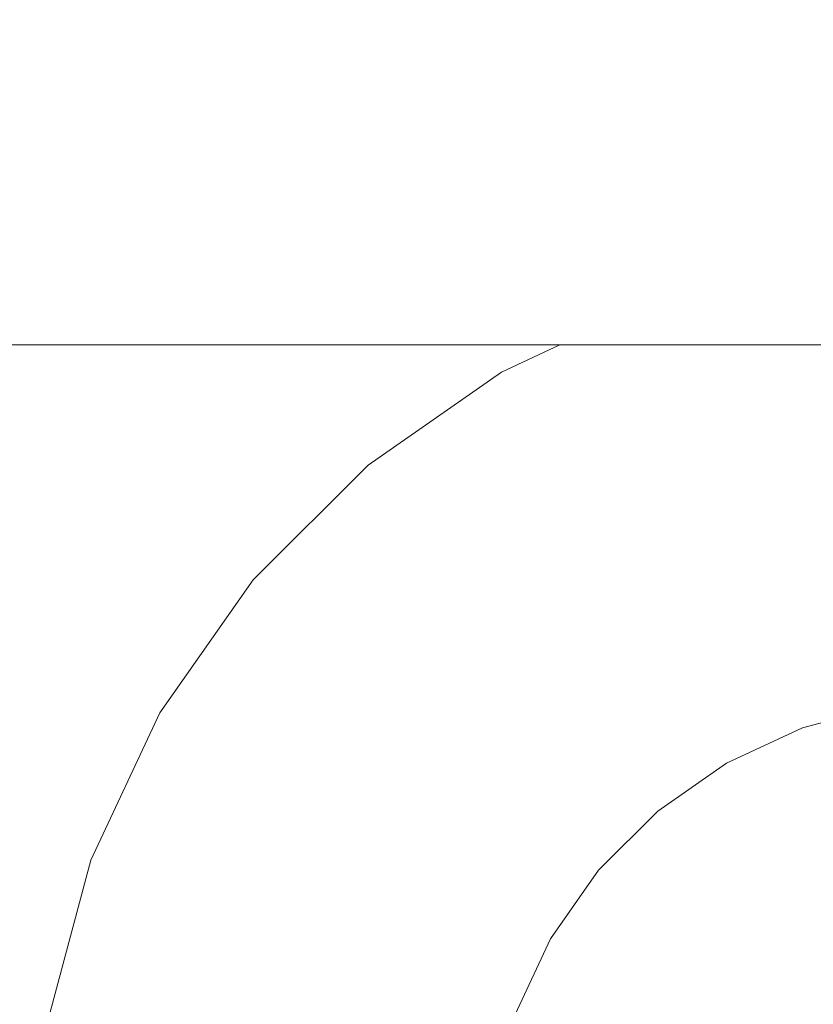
# Model space of a CAD drawing. Header units: millimetres. Extents: x -30280 to 309309, y -17460 to 4378.
# Tile 913 of 1056: x 252528 to 252556, y -13031 to -12996. Entities that reach past the tile are written whole.
import ezdxf

# ---------------------------------------------------------------- set-up
doc = ezdxf.new("R2010")
doc.units = ezdxf.units.MM
doc.header["$MEASUREMENT"] = 0
doc.linetypes.add('Wipeout_Contour', pattern=[1000, 0, -1000])
for name, color, linetype in [('Nuevo_08_E_Envans secs', 7, 'Continuous'), ('Nuevo_09_EI_Mobiliari general', 7, 'Continuous'), ('Nuevo_Ventanas Archicad', 7, 'Continuous')]:
    doc.layers.add(name, color=color, linetype=linetype)
doc.layers.add('Nuevo_09_EI_Mobiliari general_Pluma_Nº__1', color=7, linetype='Continuous', lineweight=5)

# ---------------------------------------------------------------- blocks, each defined once
blk = doc.blocks.new('Elem Sección_541_6', base_point=(235890.588, -13459.976))
at = {"color": 254, "linetype": 'Wipeout_Contour', "lineweight": 0, "ltscale": 1517989.291840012}
blk.add_wipeout([(248979.884, -11359.976), (254508.641, -11359.976), (254508.641, -13457.976), (254654.197, -13457.976), (254654.197, -11012.976), (248979.884, -11012.976)], dxfattribs=at).dxf.layer = 'Nuevo_08_E_Envans secs'
blk = doc.blocks.new('Elem Sección_543_6', base_point=(235890.588, -13459.976))
at = {"color": 254, "linetype": 'Wipeout_Contour', "lineweight": 0, "ltscale": 31165908.05935061}
blk.add_wipeout([(253368.641, -11399.976), (248979.884, -11399.976), (248979.884, -13305.666), (249022.416, -13068.118), (249023.053, -13065.78), (249026.984, -13043.488), (249005.387, -13043.488), (249005.387, -12987.919), (249005.459, -12987.919), (249019.024, -12561.809), (249441.751, -12561.809), (249455.316, -12987.919), (249455.387, -12987.919), (249455.387, -13043.488), (249433.791, -13043.488), (249437.722, -13065.78), (249438.358, -13068.118), (249480.387, -13302.855), (249522.416, -13068.119), (249523.053, -13065.78), (249526.984, -13043.488), (249505.387, -13043.488), (249505.387, -12987.919), (249505.459, -12987.919), (249519.024, -12561.809), (249941.751, -12561.809), (249955.316, -12987.919), (249955.387, -12987.919), (249955.387, -13043.488), (249933.791, -13043.488), (249937.722, -13065.78), (249938.358, -13068.119), (249980.387, -13302.855), (250022.416, -13068.119), (250023.053, -13065.78), (250026.984, -13043.488), (250005.387, -13043.488), (250005.387, -12987.919), (250005.459, -12987.919), (250019.024, -12561.81), (250441.751, -12561.81), (250455.316, -12987.919), (250455.387, -12987.919), (250455.387, -13043.488), (250433.791, -13043.488), (250437.722, -13065.78), (250438.358, -13068.119), (250480.387, -13302.855), (250522.416, -13068.119), (250523.053, -13065.78), (250526.984, -13043.488), (250505.387, -13043.488), (250505.387, -12987.919), (250505.459, -12987.919), (250519.024, -12561.81), (250941.751, -12561.81), (250955.316, -12987.919), (250955.387, -12987.919), (250955.387, -13043.488), (250933.791, -13043.488), (250937.722, -13065.78), (250938.358, -13068.119), (250980.387, -13302.855), (251022.416, -13068.119), (251023.053, -13065.78), (251026.984, -13043.488), (251005.387, -13043.488), (251005.387, -12987.919), (251005.459, -12987.919), (251019.024, -12561.81), (251441.751, -12561.81), (251455.316, -12987.919), (251455.387, -12987.919), (251455.387, -13043.488), (251433.791, -13043.488), (251437.722, -13065.78), (251438.358, -13068.119), (251480.387, -13302.855), (251522.416, -13068.119), (251523.053, -13065.78), (251526.984, -13043.488), (251505.387, -13043.488), (251505.387, -12987.919), (251505.459, -12987.919), (251519.024, -12561.81), (251941.751, -12561.81), (251955.316, -12987.919), (251955.387, -12987.919), (251955.387, -13043.488), (251933.791, -13043.488), (251937.722, -13065.78), (251938.358, -13068.119), (251980.387, -13302.855), (252022.416, -13068.119), (252023.053, -13065.78), (252026.984, -13043.488), (252005.387, -13043.488), (252005.387, -12987.919), (252005.459, -12987.919), (252019.024, -12561.81), (252441.751, -12561.81), (252455.316, -12987.919), (252455.387, -12987.919), (252455.387, -13043.488), (252433.791, -13043.488), (252437.722, -13065.78), (252438.358, -13068.119), (252480.387, -13302.855), (252522.416, -13068.119), (252523.053, -13065.78), (252526.984, -13043.488), (252505.387, -13043.488), (252505.387, -12987.919), (252505.459, -12987.919), (252519.024, -12561.81), (252941.751, -12561.81), (252955.316, -12987.919), (252955.387, -12987.919), (252955.387, -13043.488), (252933.791, -13043.488), (252937.722, -13065.78), (252938.358, -13068.119), (252999.567, -13409.976), (253368.641, -13409.976)], dxfattribs=at).dxf.layer = 'Nuevo_Ventanas Archicad'
blk = doc.blocks.new('Elem Sección_553_6', base_point=(235890.588, -13459.976))
at = {"color": 254, "linetype": 'Wipeout_Contour', "lineweight": 0, "ltscale": 2528653.764810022}
blk.add_wipeout([(252505.387, -13043.221), (252527.031, -13043.221), (252529.096, -13031.509), (252530.589, -13025.942), (252533.027, -13020.719), (252536.337, -13016.001), (252540.418, -13011.93), (252545.145, -13008.632), (252547.209, -13007.674), (252505.387, -13007.674)], dxfattribs=at).dxf.layer = 'Nuevo_09_EI_Mobiliari general'
at = {"color": 254, "linetype": 'Wipeout_Contour', "lineweight": 0, "ltscale": 1012258.452813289}
blk.add_wipeout([(252505.387, -13007.674), (252955.387, -13007.674), (252955.387, -12996.139), (252505.387, -12996.139)], dxfattribs=at).dxf.layer = 'Nuevo_09_EI_Mobiliari general'
at = {"color": 254, "linetype": 'Wipeout_Contour', "lineweight": 0, "ltscale": 9616510.659795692}
blk.add_wipeout([(252543.278, -13043.221), (252543.407, -13043.221), (252543.735, -13043.071), (252549.285, -13041.62), (252554.944, -13041.147), (252554.944, -13041.12), (252730.387, -13041.603), (252905.831, -13041.12), (252905.831, -13041.147), (252911.49, -13041.62), (252917.04, -13043.071), (252917.368, -13043.221), (252917.497, -13043.221), (252915.922, -13034.287), (252915.153, -13031.419), (252913.897, -13028.729), (252912.191, -13026.298), (252910.089, -13024.201), (252907.654, -13022.502), (252904.961, -13021.252), (252902.091, -13020.49), (252899.133, -13020.239), (252899.133, -13020.217), (252743.579, -13020.652), (252743.579, -13020.725), (252730.387, -13020.689), (252717.196, -13020.725), (252717.196, -13020.652), (252561.642, -13020.217), (252561.642, -13020.239), (252558.684, -13020.49), (252555.814, -13021.252), (252553.12, -13022.502), (252550.685, -13024.201), (252548.583, -13026.298), (252546.878, -13028.729), (252545.622, -13031.419), (252544.853, -13034.287)], dxfattribs=at).dxf.layer = 'Nuevo_09_EI_Mobiliari general'
at = {"color": 254, "linetype": 'Wipeout_Contour', "lineweight": 0, "ltscale": 1011463.086853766}
blk.add_wipeout([(252529.096, -13031.509), (252529.216, -13031.53), (252530.703, -13025.983), (252530.589, -13025.942)], dxfattribs=at).dxf.layer = 'Nuevo_09_EI_Mobiliari general'
at = {"color": 254, "linetype": 'Wipeout_Contour', "lineweight": 0, "ltscale": 1011469.814956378}
blk.add_wipeout([(252530.589, -13025.942), (252530.703, -13025.983), (252533.133, -13020.78), (252533.027, -13020.719)], dxfattribs=at).dxf.layer = 'Nuevo_09_EI_Mobiliari general'
at = {"color": 254, "linetype": 'Wipeout_Contour', "lineweight": 0, "ltscale": 1011480.253960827}
blk.add_wipeout([(252533.027, -13020.719), (252533.133, -13020.78), (252536.43, -13016.079), (252536.337, -13016.001)], dxfattribs=at).dxf.layer = 'Nuevo_09_EI_Mobiliari general'
at = {"color": 254, "linetype": 'Wipeout_Contour', "lineweight": 0, "ltscale": 1011464.021741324}
blk.add_wipeout([(252530.703, -13025.983), (252529.216, -13031.53), (252529.571, -13031.593), (252531.042, -13026.107)], dxfattribs=at).dxf.layer = 'Nuevo_09_EI_Mobiliari general'
at = {"color": 254, "linetype": 'Wipeout_Contour', "lineweight": 0, "ltscale": 1011494.085269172}
blk.add_wipeout([(252536.337, -13016.001), (252536.43, -13016.079), (252540.496, -13012.023), (252540.418, -13011.93)], dxfattribs=at).dxf.layer = 'Nuevo_09_EI_Mobiliari general'
at = {"color": 254, "linetype": 'Wipeout_Contour', "lineweight": 0, "ltscale": 1011470.69988062}
blk.add_wipeout([(252533.133, -13020.78), (252530.703, -13025.983), (252531.042, -13026.107), (252533.445, -13020.961)], dxfattribs=at).dxf.layer = 'Nuevo_09_EI_Mobiliari general'
at = {"color": 254, "linetype": 'Wipeout_Contour', "lineweight": 0, "ltscale": 1011510.886805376}
blk.add_wipeout([(252540.418, -13011.93), (252540.496, -13012.023), (252545.205, -13008.737), (252545.145, -13008.632)], dxfattribs=at).dxf.layer = 'Nuevo_09_EI_Mobiliari general'
at = {"color": 254, "linetype": 'Wipeout_Contour', "lineweight": 0, "ltscale": 1011481.06206896}
blk.add_wipeout([(252536.43, -13016.079), (252533.133, -13020.78), (252533.445, -13020.961), (252536.707, -13016.311)], dxfattribs=at).dxf.layer = 'Nuevo_09_EI_Mobiliari general'
at = {"color": 254, "linetype": 'Wipeout_Contour', "lineweight": 0, "ltscale": 1011465.869369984}
blk.add_wipeout([(252531.042, -13026.107), (252529.571, -13031.593), (252530.152, -13031.695), (252531.596, -13026.309)], dxfattribs=at).dxf.layer = 'Nuevo_09_EI_Mobiliari general'
at = {"color": 254, "linetype": 'Wipeout_Contour', "lineweight": 0, "ltscale": 1011524.31245491}
blk.add_wipeout([(252545.145, -13008.632), (252545.205, -13008.737), (252547.497, -13007.674), (252547.209, -13007.674)], dxfattribs=at).dxf.layer = 'Nuevo_09_EI_Mobiliari general'
at = {"color": 254, "linetype": 'Wipeout_Contour', "lineweight": 0, "ltscale": 1011494.791840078}
blk.add_wipeout([(252540.496, -13012.023), (252536.43, -13016.079), (252536.707, -13016.311), (252540.728, -13012.3)], dxfattribs=at).dxf.layer = 'Nuevo_09_EI_Mobiliari general'
at = {"color": 254, "linetype": 'Wipeout_Contour', "lineweight": 0, "ltscale": 1011472.44944172}
blk.add_wipeout([(252533.445, -13020.961), (252531.042, -13026.107), (252531.596, -13026.309), (252533.955, -13021.256)], dxfattribs=at).dxf.layer = 'Nuevo_09_EI_Mobiliari general'
at = {"color": 254, "linetype": 'Wipeout_Contour', "lineweight": 0, "ltscale": 1011511.470143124}
blk.add_wipeout([(252545.205, -13008.737), (252540.496, -13012.023), (252540.728, -13012.3), (252545.385, -13009.05)], dxfattribs=at).dxf.layer = 'Nuevo_09_EI_Mobiliari general'
at = {"color": 254, "linetype": 'Wipeout_Contour', "lineweight": 0, "ltscale": 1011482.6604542}
blk.add_wipeout([(252536.707, -13016.311), (252533.445, -13020.961), (252533.955, -13021.256), (252537.158, -13016.691)], dxfattribs=at).dxf.layer = 'Nuevo_09_EI_Mobiliari general'
at = {"color": 254, "linetype": 'Wipeout_Contour', "lineweight": 0, "ltscale": 1011468.573108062}
blk.add_wipeout([(252531.596, -13026.309), (252530.152, -13031.695), (252530.939, -13031.834), (252532.347, -13026.582)], dxfattribs=at).dxf.layer = 'Nuevo_09_EI_Mobiliari general'
at = {"layer": 'Nuevo_09_EI_Mobiliari general_Pluma_Nº__1', "color": 7, "linetype": 'Continuous', "lineweight": 5}
blk.add_line((252529.096, -13031.509), (252530.589, -13025.942), dxfattribs=at)
at = {"color": 254, "linetype": 'Wipeout_Contour', "lineweight": 0, "ltscale": 1011525.825644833}
blk.add_wipeout([(252547.497, -13007.674), (252545.205, -13008.737), (252545.385, -13009.05), (252548.351, -13007.674)], dxfattribs=at).dxf.layer = 'Nuevo_09_EI_Mobiliari general'
at = {"color": 254, "linetype": 'Wipeout_Contour', "lineweight": 0, "ltscale": 1011496.190294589}
blk.add_wipeout([(252540.728, -13012.3), (252536.707, -13016.311), (252537.158, -13016.691), (252541.106, -13012.752)], dxfattribs=at).dxf.layer = 'Nuevo_09_EI_Mobiliari general'
at = {"color": 254, "linetype": 'Wipeout_Contour', "lineweight": 0, "ltscale": 1011475.010163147}
blk.add_wipeout([(252533.955, -13021.256), (252531.596, -13026.309), (252532.347, -13026.582), (252534.648, -13021.656)], dxfattribs=at).dxf.layer = 'Nuevo_09_EI_Mobiliari general'
at = {"color": 254, "linetype": 'Wipeout_Contour', "lineweight": 0, "ltscale": 1011512.6259096}
blk.add_wipeout([(252545.385, -13009.05), (252540.728, -13012.3), (252541.106, -13012.752), (252545.679, -13009.561)], dxfattribs=at).dxf.layer = 'Nuevo_09_EI_Mobiliari general'
at = {"color": 254, "linetype": 'Wipeout_Contour', "lineweight": 0, "ltscale": 1011485.000314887}
blk.add_wipeout([(252537.158, -13016.691), (252533.955, -13021.256), (252534.648, -13021.656), (252537.77, -13017.205)], dxfattribs=at).dxf.layer = 'Nuevo_09_EI_Mobiliari general'
at = {"color": 254, "linetype": 'Wipeout_Contour', "lineweight": 0, "ltscale": 1011472.050475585}
blk.add_wipeout([(252530.939, -13031.834), (252531.91, -13032.005), (252533.274, -13026.92), (252532.347, -13026.582)], dxfattribs=at).dxf.layer = 'Nuevo_09_EI_Mobiliari general'
at = {"color": 254, "linetype": 'Wipeout_Contour', "lineweight": 0, "ltscale": 1011528.623136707}
blk.add_wipeout([(252548.351, -13007.674), (252545.385, -13009.05), (252545.679, -13009.561), (252549.746, -13007.674)], dxfattribs=at).dxf.layer = 'Nuevo_09_EI_Mobiliari general'
at = {"color": 254, "linetype": 'Wipeout_Contour', "lineweight": 0, "ltscale": 1011498.237950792}
blk.add_wipeout([(252541.106, -13012.752), (252537.158, -13016.691), (252537.77, -13017.205), (252541.619, -13013.366)], dxfattribs=at).dxf.layer = 'Nuevo_09_EI_Mobiliari general'
at = {"color": 254, "linetype": 'Wipeout_Contour', "lineweight": 0, "ltscale": 1011478.303989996}
blk.add_wipeout([(252532.347, -13026.582), (252533.274, -13026.92), (252535.501, -13022.15), (252534.648, -13021.656)], dxfattribs=at).dxf.layer = 'Nuevo_09_EI_Mobiliari general'
at = {"layer": 'Nuevo_09_EI_Mobiliari general_Pluma_Nº__1', "color": 7, "linetype": 'Continuous', "lineweight": 5}
blk.add_line((252530.589, -13025.942), (252533.027, -13020.719), dxfattribs=at)
at = {"color": 254, "linetype": 'Wipeout_Contour', "lineweight": 0, "ltscale": 1011514.318825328}
blk.add_wipeout([(252545.679, -13009.561), (252541.106, -13012.752), (252541.619, -13013.366), (252546.078, -13010.254)], dxfattribs=at).dxf.layer = 'Nuevo_09_EI_Mobiliari general'
at = {"color": 254, "linetype": 'Wipeout_Contour', "lineweight": 0, "ltscale": 1011488.010357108}
blk.add_wipeout([(252534.648, -13021.656), (252535.501, -13022.15), (252538.525, -13017.84), (252537.77, -13017.205)], dxfattribs=at).dxf.layer = 'Nuevo_09_EI_Mobiliari general'
at = {"color": 254, "linetype": 'Wipeout_Contour', "lineweight": 0, "ltscale": 1011476.195588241}
blk.add_wipeout([(252533.274, -13026.92), (252531.91, -13032.005), (252533.035, -13032.203), (252534.347, -13027.311)], dxfattribs=at).dxf.layer = 'Nuevo_09_EI_Mobiliari general'
at = {"color": 254, "linetype": 'Wipeout_Contour', "lineweight": 0, "ltscale": 1264417.120098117}
blk.add_wipeout([(252549.746, -13007.674), (252545.679, -13009.561), (252546.078, -13010.254), (252551.009, -13007.966), (252550.904, -13007.674)], dxfattribs=at).dxf.layer = 'Nuevo_09_EI_Mobiliari general'
at = {"color": 254, "linetype": 'Wipeout_Contour', "lineweight": 0, "ltscale": 1011500.872425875}
blk.add_wipeout([(252537.77, -13017.205), (252538.525, -13017.84), (252542.252, -13014.122), (252541.619, -13013.366)], dxfattribs=at).dxf.layer = 'Nuevo_09_EI_Mobiliari general'
at = {"color": 254, "linetype": 'Wipeout_Contour', "lineweight": 0, "ltscale": 1011482.230647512}
blk.add_wipeout([(252535.501, -13022.15), (252533.274, -13026.92), (252534.347, -13027.311), (252536.49, -13022.722)], dxfattribs=at).dxf.layer = 'Nuevo_09_EI_Mobiliari general'
at = {"color": 254, "linetype": 'Wipeout_Contour', "lineweight": 0, "ltscale": 758658.700144}
blk.add_wipeout([(252550.904, -13007.674), (252551.009, -13007.966), (252552.11, -13007.674)], dxfattribs=at).dxf.layer = 'Nuevo_09_EI_Mobiliari general'
at = {"color": 254, "linetype": 'Wipeout_Contour', "lineweight": 0, "ltscale": 1011516.497309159}
blk.add_wipeout([(252541.619, -13013.366), (252542.252, -13014.122), (252546.569, -13011.109), (252546.078, -13010.254)], dxfattribs=at).dxf.layer = 'Nuevo_09_EI_Mobiliari general'
at = {"color": 254, "linetype": 'Wipeout_Contour', "lineweight": 0, "ltscale": 1011491.598959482}
blk.add_wipeout([(252538.525, -13017.84), (252535.501, -13022.15), (252536.49, -13022.722), (252539.399, -13018.575)], dxfattribs=at).dxf.layer = 'Nuevo_09_EI_Mobiliari general'
at = {"color": 254, "linetype": 'Wipeout_Contour', "lineweight": 0, "ltscale": 1011480.88233995}
blk.add_wipeout([(252534.347, -13027.311), (252533.035, -13032.203), (252534.28, -13032.423), (252535.534, -13027.744)], dxfattribs=at).dxf.layer = 'Nuevo_09_EI_Mobiliari general'
at = {"color": 254, "linetype": 'Wipeout_Contour', "lineweight": 0, "ltscale": 1011534.40801162}
blk.add_wipeout([(252546.078, -13010.254), (252546.569, -13011.109), (252551.345, -13008.893), (252551.009, -13007.966)], dxfattribs=at).dxf.layer = 'Nuevo_09_EI_Mobiliari general'
at = {"color": 254, "linetype": 'Wipeout_Contour', "lineweight": 0, "ltscale": 1011504.013534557}
blk.add_wipeout([(252542.252, -13014.122), (252538.525, -13017.84), (252539.399, -13018.575), (252542.985, -13014.998)], dxfattribs=at).dxf.layer = 'Nuevo_09_EI_Mobiliari general'
at = {"color": 254, "linetype": 'Wipeout_Contour', "lineweight": 0, "ltscale": 1011486.670677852}
blk.add_wipeout([(252536.49, -13022.722), (252534.347, -13027.311), (252535.534, -13027.744), (252537.584, -13023.354)], dxfattribs=at).dxf.layer = 'Nuevo_09_EI_Mobiliari general'
at = {"layer": 'Nuevo_09_EI_Mobiliari general_Pluma_Nº__1', "color": 7, "linetype": 'Continuous', "lineweight": 5}
blk.add_line((252545.145, -13008.632), (252547.209, -13007.674), dxfattribs=at)
at = {"color": 254, "linetype": 'Wipeout_Contour', "lineweight": 0, "ltscale": 1011550.175787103}
blk.add_wipeout([(252551.009, -13007.966), (252551.345, -13008.893), (252555.937, -13007.674), (252552.11, -13007.674)], dxfattribs=at).dxf.layer = 'Nuevo_09_EI_Mobiliari general'
at = {"color": 254, "linetype": 'Wipeout_Contour', "lineweight": 0, "ltscale": 1011519.095050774}
blk.add_wipeout([(252546.569, -13011.109), (252542.252, -13014.122), (252542.985, -13014.998), (252547.139, -13012.099)], dxfattribs=at).dxf.layer = 'Nuevo_09_EI_Mobiliari general'
at = {"color": 254, "linetype": 'Wipeout_Contour', "lineweight": 0, "ltscale": 1011495.656956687}
blk.add_wipeout([(252539.399, -13018.575), (252536.49, -13022.722), (252537.584, -13023.354), (252540.366, -13019.388)], dxfattribs=at).dxf.layer = 'Nuevo_09_EI_Mobiliari general'
at = {"color": 254, "linetype": 'Wipeout_Contour', "lineweight": 0, "ltscale": 1011485.968214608}
blk.add_wipeout([(252535.534, -13027.744), (252534.28, -13032.423), (252535.606, -13032.657), (252536.8, -13028.205)], dxfattribs=at).dxf.layer = 'Nuevo_09_EI_Mobiliari general'
at = {"layer": 'Nuevo_09_EI_Mobiliari general_Pluma_Nº__1', "color": 7, "linetype": 'Continuous', "lineweight": 5}
blk.add_line((252533.027, -13020.719), (252536.337, -13016.001), dxfattribs=at)
at = {"color": 254, "linetype": 'Wipeout_Contour', "lineweight": 0, "ltscale": 1011536.383033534}
blk.add_wipeout([(252551.345, -13008.893), (252546.569, -13011.109), (252547.139, -13012.099), (252551.733, -13009.967)], dxfattribs=at).dxf.layer = 'Nuevo_09_EI_Mobiliari general'
at = {"color": 254, "linetype": 'Wipeout_Contour', "lineweight": 0, "ltscale": 1011507.565728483}
blk.add_wipeout([(252542.985, -13014.998), (252539.399, -13018.575), (252540.366, -13019.388), (252543.796, -13015.967)], dxfattribs=at).dxf.layer = 'Nuevo_09_EI_Mobiliari general'
at = {"color": 254, "linetype": 'Wipeout_Contour', "lineweight": 0, "ltscale": 1011491.489064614}
blk.add_wipeout([(252537.584, -13023.354), (252535.534, -13027.744), (252536.8, -13028.205), (252538.75, -13024.029)], dxfattribs=at).dxf.layer = 'Nuevo_09_EI_Mobiliari general'
at = {"color": 254, "linetype": 'Wipeout_Contour', "lineweight": 0, "ltscale": 1264445.667776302}
blk.add_wipeout([(252555.937, -13007.674), (252551.345, -13008.893), (252551.733, -13009.967), (252556.629, -13008.668), (252556.456, -13007.674)], dxfattribs=at).dxf.layer = 'Nuevo_09_EI_Mobiliari general'
at = {"color": 254, "linetype": 'Wipeout_Contour', "lineweight": 0, "ltscale": 1011522.033030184}
blk.add_wipeout([(252547.139, -13012.099), (252542.985, -13014.998), (252543.796, -13015.967), (252547.769, -13013.195)], dxfattribs=at).dxf.layer = 'Nuevo_09_EI_Mobiliari general'
at = {"color": 254, "linetype": 'Wipeout_Contour', "lineweight": 0, "ltscale": 1011500.060956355}
blk.add_wipeout([(252540.366, -13019.388), (252537.584, -13023.354), (252538.75, -13024.029), (252541.397, -13020.255)], dxfattribs=at).dxf.layer = 'Nuevo_09_EI_Mobiliari general'
at = {"color": 254, "linetype": 'Wipeout_Contour', "lineweight": 0, "ltscale": 1011491.298605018}
blk.add_wipeout([(252536.8, -13028.205), (252535.606, -13032.657), (252536.974, -13032.898), (252538.105, -13028.68)], dxfattribs=at).dxf.layer = 'Nuevo_09_EI_Mobiliari general'
at = {"layer": 'Nuevo_09_EI_Mobiliari general_Pluma_Nº__1', "color": 7, "linetype": 'Continuous', "lineweight": 5}
for p, q in [((252505.387, -13007.674), (252955.387, -13007.674)), ((252540.418, -13011.93), (252545.145, -13008.632))]:
    blk.add_line(p, q, dxfattribs=at)
at = {"color": 254, "linetype": 'Wipeout_Contour', "lineweight": 0, "ltscale": 1011538.617075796}
blk.add_wipeout([(252551.733, -13009.967), (252547.139, -13012.099), (252547.769, -13013.195), (252552.163, -13011.156)], dxfattribs=at).dxf.layer = 'Nuevo_09_EI_Mobiliari general'
at = {"color": 254, "linetype": 'Wipeout_Contour', "lineweight": 0, "ltscale": 1011511.42100289}
blk.add_wipeout([(252543.796, -13015.967), (252540.366, -13019.388), (252541.397, -13020.255), (252544.66, -13017)], dxfattribs=at).dxf.layer = 'Nuevo_09_EI_Mobiliari general'
at = {"color": 254, "linetype": 'Wipeout_Contour', "lineweight": 0, "ltscale": 1011496.539332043}
blk.add_wipeout([(252538.75, -13024.029), (252536.8, -13028.205), (252538.105, -13028.68), (252539.953, -13024.724)], dxfattribs=at).dxf.layer = 'Nuevo_09_EI_Mobiliari general'
at = {"layer": 'Nuevo_09_EI_Mobiliari general_Pluma_Nº__1', "color": 7, "linetype": 'Continuous', "lineweight": 5}
blk.add_line((252536.337, -13016.001), (252540.418, -13011.93), dxfattribs=at)
at = {"color": 254, "linetype": 'Wipeout_Contour', "lineweight": 0, "ltscale": 1011556.811582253}
blk.add_wipeout([(252556.629, -13008.668), (252551.733, -13009.967), (252552.163, -13011.156), (252556.845, -13009.913)], dxfattribs=at).dxf.layer = 'Nuevo_09_EI_Mobiliari general'
at = {"color": 254, "linetype": 'Wipeout_Contour', "lineweight": 0, "ltscale": 1011525.221924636}
blk.add_wipeout([(252547.769, -13013.195), (252543.796, -13015.967), (252544.66, -13017), (252548.44, -13014.362)], dxfattribs=at).dxf.layer = 'Nuevo_09_EI_Mobiliari general'
at = {"color": 254, "linetype": 'Wipeout_Contour', "lineweight": 0, "ltscale": 1011504.677090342}
blk.add_wipeout([(252541.397, -13020.255), (252538.75, -13024.029), (252539.953, -13024.724), (252542.46, -13021.149)], dxfattribs=at).dxf.layer = 'Nuevo_09_EI_Mobiliari general'
at = {"color": 254, "linetype": 'Wipeout_Contour', "lineweight": 0, "ltscale": 1011496.71150498}
blk.add_wipeout([(252538.105, -13028.68), (252536.974, -13032.898), (252538.343, -13033.139), (252539.411, -13029.156)], dxfattribs=at).dxf.layer = 'Nuevo_09_EI_Mobiliari general'
at = {"color": 254, "linetype": 'Wipeout_Contour', "lineweight": 0, "ltscale": 1011541.042223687}
blk.add_wipeout([(252552.163, -13011.156), (252547.769, -13013.195), (252548.44, -13014.362), (252552.621, -13012.423)], dxfattribs=at).dxf.layer = 'Nuevo_09_EI_Mobiliari general'
at = {"color": 254, "linetype": 'Wipeout_Contour', "lineweight": 0, "ltscale": 1011515.462182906}
blk.add_wipeout([(252544.66, -13017), (252541.397, -13020.255), (252542.46, -13021.149), (252545.552, -13018.066)], dxfattribs=at).dxf.layer = 'Nuevo_09_EI_Mobiliari general'
at = {"color": 254, "linetype": 'Wipeout_Contour', "lineweight": 0, "ltscale": 1011501.667995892}
blk.add_wipeout([(252539.953, -13024.724), (252538.105, -13028.68), (252539.411, -13029.156), (252541.155, -13025.419)], dxfattribs=at).dxf.layer = 'Nuevo_09_EI_Mobiliari general'
at = {"color": 254, "linetype": 'Wipeout_Contour', "lineweight": 0, "ltscale": 1011558.398880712}
blk.add_wipeout([(252556.845, -13009.913), (252552.163, -13011.156), (252552.621, -13012.423), (252557.076, -13011.24)], dxfattribs=at).dxf.layer = 'Nuevo_09_EI_Mobiliari general'
at = {"color": 254, "linetype": 'Wipeout_Contour', "lineweight": 0, "ltscale": 1011528.564828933}
blk.add_wipeout([(252548.44, -13014.362), (252544.66, -13017), (252545.552, -13018.066), (252549.132, -13015.567)], dxfattribs=at).dxf.layer = 'Nuevo_09_EI_Mobiliari general'
at = {"color": 254, "linetype": 'Wipeout_Contour', "lineweight": 0, "ltscale": 1011509.365086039}
blk.add_wipeout([(252542.46, -13021.149), (252539.953, -13024.724), (252541.155, -13025.419), (252543.524, -13022.043)], dxfattribs=at).dxf.layer = 'Nuevo_09_EI_Mobiliari general'
at = {"color": 254, "linetype": 'Wipeout_Contour', "lineweight": 0, "ltscale": 1011502.042430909}
blk.add_wipeout([(252539.411, -13029.156), (252538.343, -13033.139), (252539.669, -13033.373), (252540.676, -13029.617)], dxfattribs=at).dxf.layer = 'Nuevo_09_EI_Mobiliari general'
at = {"color": 254, "linetype": 'Wipeout_Contour', "lineweight": 0, "ltscale": 1011543.584801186}
blk.add_wipeout([(252552.621, -13012.423), (252548.44, -13014.362), (252549.132, -13015.567), (252553.093, -13013.729)], dxfattribs=at).dxf.layer = 'Nuevo_09_EI_Mobiliari general'
at = {"color": 254, "linetype": 'Wipeout_Contour', "lineweight": 0, "ltscale": 1011519.566489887}
blk.add_wipeout([(252545.552, -13018.066), (252542.46, -13021.149), (252543.524, -13022.043), (252546.443, -13019.131)], dxfattribs=at).dxf.layer = 'Nuevo_09_EI_Mobiliari general'
at = {"color": 254, "linetype": 'Wipeout_Contour', "lineweight": 0, "ltscale": 1011506.719230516}
blk.add_wipeout([(252541.155, -13025.419), (252539.411, -13029.156), (252540.676, -13029.617), (252542.321, -13026.094)], dxfattribs=at).dxf.layer = 'Nuevo_09_EI_Mobiliari general'
at = {"color": 254, "linetype": 'Wipeout_Contour', "lineweight": 0, "ltscale": 1011560.063467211}
blk.add_wipeout([(252557.076, -13011.24), (252552.621, -13012.423), (252553.093, -13013.729), (252557.314, -13012.608)], dxfattribs=at).dxf.layer = 'Nuevo_09_EI_Mobiliari general'
at = {"color": 254, "linetype": 'Wipeout_Contour', "lineweight": 0, "ltscale": 1011531.960207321}
blk.add_wipeout([(252549.132, -13015.567), (252545.552, -13018.066), (252546.443, -13019.131), (252549.825, -13016.771)], dxfattribs=at).dxf.layer = 'Nuevo_09_EI_Mobiliari general'
at = {"color": 254, "linetype": 'Wipeout_Contour', "lineweight": 0, "ltscale": 1011513.982534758}
blk.add_wipeout([(252543.524, -13022.043), (252541.155, -13025.419), (252542.321, -13026.094), (252544.555, -13022.91)], dxfattribs=at).dxf.layer = 'Nuevo_09_EI_Mobiliari general'
at = {"color": 254, "linetype": 'Wipeout_Contour', "lineweight": 0, "ltscale": 1011507.129423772}
blk.add_wipeout([(252540.676, -13029.617), (252539.669, -13033.373), (252540.914, -13033.593), (252541.864, -13030.05)], dxfattribs=at).dxf.layer = 'Nuevo_09_EI_Mobiliari general'
at = {"color": 254, "linetype": 'Wipeout_Contour', "lineweight": 0, "ltscale": 1011546.167618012}
blk.add_wipeout([(252553.093, -13013.729), (252549.132, -13015.567), (252549.825, -13016.771), (252553.566, -13015.035)], dxfattribs=at).dxf.layer = 'Nuevo_09_EI_Mobiliari general'
at = {"color": 254, "linetype": 'Wipeout_Contour', "lineweight": 0, "ltscale": 1011523.609279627}
blk.add_wipeout([(252546.443, -13019.131), (252543.524, -13022.043), (252544.555, -13022.91), (252547.308, -13020.164)], dxfattribs=at).dxf.layer = 'Nuevo_09_EI_Mobiliari general'
at = {"color": 254, "linetype": 'Wipeout_Contour', "lineweight": 0, "ltscale": 1011511.539611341}
blk.add_wipeout([(252542.321, -13026.094), (252540.676, -13029.617), (252541.864, -13030.05), (252543.415, -13026.726)], dxfattribs=at).dxf.layer = 'Nuevo_09_EI_Mobiliari general'
at = {"color": 254, "linetype": 'Wipeout_Contour', "lineweight": 0, "ltscale": 1011561.754859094}
blk.add_wipeout([(252557.314, -13012.608), (252553.093, -13013.729), (252553.566, -13015.035), (252557.551, -13013.977)], dxfattribs=at).dxf.layer = 'Nuevo_09_EI_Mobiliari general'
at = {"color": 254, "linetype": 'Wipeout_Contour', "lineweight": 0, "ltscale": 1011535.304986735}
blk.add_wipeout([(252549.825, -13016.771), (252546.443, -13019.131), (252547.308, -13020.164), (252550.496, -13017.939)], dxfattribs=at).dxf.layer = 'Nuevo_09_EI_Mobiliari general'
at = {"color": 254, "linetype": 'Wipeout_Contour', "lineweight": 0, "ltscale": 1011518.389227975}
blk.add_wipeout([(252544.555, -13022.91), (252542.321, -13026.094), (252543.415, -13026.726), (252545.522, -13023.724)], dxfattribs=at).dxf.layer = 'Nuevo_09_EI_Mobiliari general'
at = {"color": 254, "linetype": 'Wipeout_Contour', "lineweight": 0, "ltscale": 1011511.817981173}
blk.add_wipeout([(252541.864, -13030.05), (252540.914, -13033.593), (252542.039, -13033.791), (252542.937, -13030.441)], dxfattribs=at).dxf.layer = 'Nuevo_09_EI_Mobiliari general'
at = {"color": 254, "linetype": 'Wipeout_Contour', "lineweight": 0, "ltscale": 1011548.712322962}
blk.add_wipeout([(252553.566, -13015.035), (252549.825, -13016.771), (252550.496, -13017.939), (252554.024, -13016.302)], dxfattribs=at).dxf.layer = 'Nuevo_09_EI_Mobiliari general'
at = {"color": 254, "linetype": 'Wipeout_Contour', "lineweight": 0, "ltscale": 1011527.467838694}
blk.add_wipeout([(252547.308, -13020.164), (252544.555, -13022.91), (252545.522, -13023.724), (252548.119, -13021.133)], dxfattribs=at).dxf.layer = 'Nuevo_09_EI_Mobiliari general'
at = {"color": 254, "linetype": 'Wipeout_Contour', "lineweight": 0, "ltscale": 1011515.98279013}
blk.add_wipeout([(252543.415, -13026.726), (252541.864, -13030.05), (252542.937, -13030.441), (252544.404, -13027.298)], dxfattribs=at).dxf.layer = 'Nuevo_09_EI_Mobiliari general'
at = {"color": 254, "linetype": 'Wipeout_Contour', "lineweight": 0, "ltscale": 1011563.421826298}
blk.add_wipeout([(252557.551, -13013.977), (252553.566, -13015.035), (252554.024, -13016.302), (252557.782, -13015.304)], dxfattribs=at).dxf.layer = 'Nuevo_09_EI_Mobiliari general'
at = {"color": 254, "linetype": 'Wipeout_Contour', "lineweight": 0, "ltscale": 1011538.497696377}
blk.add_wipeout([(252550.496, -13017.939), (252547.308, -13020.164), (252548.119, -13021.133), (252551.126, -13019.034)], dxfattribs=at).dxf.layer = 'Nuevo_09_EI_Mobiliari general'
at = {"color": 254, "linetype": 'Wipeout_Contour', "lineweight": 0, "ltscale": 1011522.451430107}
blk.add_wipeout([(252545.522, -13023.724), (252543.415, -13026.726), (252544.404, -13027.298), (252546.396, -13024.459)], dxfattribs=at).dxf.layer = 'Nuevo_09_EI_Mobiliari general'
at = {"color": 254, "linetype": 'Wipeout_Contour', "lineweight": 0, "ltscale": 1011515.96577389}
blk.add_wipeout([(252542.039, -13033.791), (252543.01, -13033.962), (252543.863, -13030.778), (252542.937, -13030.441)], dxfattribs=at).dxf.layer = 'Nuevo_09_EI_Mobiliari general'
at = {"color": 254, "linetype": 'Wipeout_Contour', "lineweight": 0, "ltscale": 1011551.141790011}
blk.add_wipeout([(252554.024, -13016.302), (252550.496, -13017.939), (252551.126, -13019.034), (252554.454, -13017.491)], dxfattribs=at).dxf.layer = 'Nuevo_09_EI_Mobiliari general'
at = {"color": 254, "linetype": 'Wipeout_Contour', "lineweight": 0, "ltscale": 1011531.025122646}
blk.add_wipeout([(252548.119, -13021.133), (252545.522, -13023.724), (252546.396, -13024.459), (252548.852, -13022.009)], dxfattribs=at).dxf.layer = 'Nuevo_09_EI_Mobiliari general'
at = {"color": 254, "linetype": 'Wipeout_Contour', "lineweight": 0, "ltscale": 1011519.913963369}
blk.add_wipeout([(252542.937, -13030.441), (252543.863, -13030.778), (252545.258, -13027.792), (252544.404, -13027.298)], dxfattribs=at).dxf.layer = 'Nuevo_09_EI_Mobiliari general'
at = {"color": 254, "linetype": 'Wipeout_Contour', "lineweight": 0, "ltscale": 1011565.013950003}
blk.add_wipeout([(252557.782, -13015.304), (252554.024, -13016.302), (252554.454, -13017.491), (252557.999, -13016.549)], dxfattribs=at).dxf.layer = 'Nuevo_09_EI_Mobiliari general'
at = {"color": 254, "linetype": 'Wipeout_Contour', "lineweight": 0, "ltscale": 1011541.441556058}
blk.add_wipeout([(252551.126, -13019.034), (252548.119, -13021.133), (252548.852, -13022.009), (252551.696, -13020.025)], dxfattribs=at).dxf.layer = 'Nuevo_09_EI_Mobiliari general'
at = {"color": 254, "linetype": 'Wipeout_Contour', "lineweight": 0, "ltscale": 1011526.04595806}
blk.add_wipeout([(252544.404, -13027.298), (252545.258, -13027.792), (252547.151, -13025.094), (252546.396, -13024.459)], dxfattribs=at).dxf.layer = 'Nuevo_09_EI_Mobiliari general'
at = {"color": 254, "linetype": 'Wipeout_Contour', "lineweight": 0, "ltscale": 1011519.447012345}
blk.add_wipeout([(252543.863, -13030.778), (252543.01, -13033.962), (252543.797, -13034.101), (252544.615, -13031.052)], dxfattribs=at).dxf.layer = 'Nuevo_09_EI_Mobiliari general'
at = {"color": 254, "linetype": 'Wipeout_Contour', "lineweight": 0, "ltscale": 1011553.382461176}
blk.add_wipeout([(252554.454, -13017.491), (252551.126, -13019.034), (252551.696, -13020.025), (252554.842, -13018.565)], dxfattribs=at).dxf.layer = 'Nuevo_09_EI_Mobiliari general'
at = {"color": 254, "linetype": 'Wipeout_Contour', "lineweight": 0, "ltscale": 1011534.173320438}
blk.add_wipeout([(252546.396, -13024.459), (252547.151, -13025.094), (252549.484, -13022.766), (252548.852, -13022.009)], dxfattribs=at).dxf.layer = 'Nuevo_09_EI_Mobiliari general'
at = {"color": 254, "linetype": 'Wipeout_Contour', "lineweight": 0, "ltscale": 1011523.214001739}
blk.add_wipeout([(252545.258, -13027.792), (252543.863, -13030.778), (252544.615, -13031.052), (252545.95, -13028.192)], dxfattribs=at).dxf.layer = 'Nuevo_09_EI_Mobiliari general'
at = {"color": 254, "linetype": 'Wipeout_Contour', "lineweight": 0, "ltscale": 1011566.483146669}
blk.add_wipeout([(252557.999, -13016.549), (252554.454, -13017.491), (252554.842, -13018.565), (252558.194, -13017.675)], dxfattribs=at).dxf.layer = 'Nuevo_09_EI_Mobiliari general'
at = {"color": 254, "linetype": 'Wipeout_Contour', "lineweight": 0, "ltscale": 1011544.047415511}
blk.add_wipeout([(252548.852, -13022.009), (252549.484, -13022.766), (252552.187, -13020.879), (252551.696, -13020.025)], dxfattribs=at).dxf.layer = 'Nuevo_09_EI_Mobiliari general'
at = {"color": 254, "linetype": 'Wipeout_Contour', "lineweight": 0, "ltscale": 1011529.063942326}
blk.add_wipeout([(252547.151, -13025.094), (252545.258, -13027.792), (252545.95, -13028.192), (252547.763, -13025.608)], dxfattribs=at).dxf.layer = 'Nuevo_09_EI_Mobiliari general'
at = {"color": 254, "linetype": 'Wipeout_Contour', "lineweight": 0, "ltscale": 1011555.366569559}
blk.add_wipeout([(252551.696, -13020.025), (252552.187, -13020.879), (252555.177, -13019.492), (252554.842, -13018.565)], dxfattribs=at).dxf.layer = 'Nuevo_09_EI_Mobiliari general'
at = {"color": 254, "linetype": 'Wipeout_Contour', "lineweight": 0, "ltscale": 1011536.817132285}
blk.add_wipeout([(252549.484, -13022.766), (252547.151, -13025.094), (252547.763, -13025.608), (252549.998, -13023.379)], dxfattribs=at).dxf.layer = 'Nuevo_09_EI_Mobiliari general'
at = {"color": 254, "linetype": 'Wipeout_Contour', "lineweight": 0, "ltscale": 1011525.783119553}
blk.add_wipeout([(252545.95, -13028.192), (252544.615, -13031.052), (252545.169, -13031.254), (252546.46, -13028.487)], dxfattribs=at).dxf.layer = 'Nuevo_09_EI_Mobiliari general'
at = {"color": 254, "linetype": 'Wipeout_Contour', "lineweight": 0, "ltscale": 1011567.785104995}
blk.add_wipeout([(252554.842, -13018.565), (252555.177, -13019.492), (252558.363, -13018.646), (252558.194, -13017.675)], dxfattribs=at).dxf.layer = 'Nuevo_09_EI_Mobiliari general'
at = {"color": 254, "linetype": 'Wipeout_Contour', "lineweight": 0, "ltscale": 1011546.236449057}
blk.add_wipeout([(252552.187, -13020.879), (252549.484, -13022.766), (252549.998, -13023.379), (252552.586, -13021.573)], dxfattribs=at).dxf.layer = 'Nuevo_09_EI_Mobiliari general'
at = {"color": 254, "linetype": 'Wipeout_Contour', "lineweight": 0, "ltscale": 1011531.414151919}
blk.add_wipeout([(252547.763, -13025.608), (252545.95, -13028.192), (252546.46, -13028.487), (252548.214, -13025.988)], dxfattribs=at).dxf.layer = 'Nuevo_09_EI_Mobiliari general'
at = {"color": 254, "linetype": 'Wipeout_Contour', "lineweight": 0, "ltscale": 1011557.034168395}
blk.add_wipeout([(252555.177, -13019.492), (252552.187, -13020.879), (252552.586, -13021.573), (252555.449, -13020.244)], dxfattribs=at).dxf.layer = 'Nuevo_09_EI_Mobiliari general'
at = {"color": 254, "linetype": 'Wipeout_Contour', "lineweight": 0, "ltscale": 1011538.876654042}
blk.add_wipeout([(252549.998, -13023.379), (252547.763, -13025.608), (252548.214, -13025.988), (252550.376, -13023.831)], dxfattribs=at).dxf.layer = 'Nuevo_09_EI_Mobiliari general'
at = {"color": 254, "linetype": 'Wipeout_Contour', "lineweight": 0, "ltscale": 1011527.543978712}
blk.add_wipeout([(252546.46, -13028.487), (252545.169, -13031.254), (252545.508, -13031.378), (252546.773, -13028.668)], dxfattribs=at).dxf.layer = 'Nuevo_09_EI_Mobiliari general'
at = {"color": 254, "linetype": 'Wipeout_Contour', "lineweight": 0, "ltscale": 1011568.880586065}
blk.add_wipeout([(252558.363, -13018.646), (252555.177, -13019.492), (252555.449, -13020.244), (252558.5, -13019.434)], dxfattribs=at).dxf.layer = 'Nuevo_09_EI_Mobiliari general'
at = {"color": 254, "linetype": 'Wipeout_Contour', "lineweight": 0, "ltscale": 1011547.942516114}
blk.add_wipeout([(252552.586, -13021.573), (252549.998, -13023.379), (252550.376, -13023.831), (252552.88, -13022.084)], dxfattribs=at).dxf.layer = 'Nuevo_09_EI_Mobiliari general'
at = {"color": 254, "linetype": 'Wipeout_Contour', "lineweight": 0, "ltscale": 1011533.02577182}
blk.add_wipeout([(252548.214, -13025.988), (252546.46, -13028.487), (252546.773, -13028.668), (252548.49, -13026.22)], dxfattribs=at).dxf.layer = 'Nuevo_09_EI_Mobiliari general'
at = {"color": 254, "linetype": 'Wipeout_Contour', "lineweight": 0, "ltscale": 1011558.334897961}
blk.add_wipeout([(252555.449, -13020.244), (252552.586, -13021.573), (252552.88, -13022.084), (252555.65, -13020.799)], dxfattribs=at).dxf.layer = 'Nuevo_09_EI_Mobiliari general'
at = {"color": 254, "linetype": 'Wipeout_Contour', "lineweight": 0, "ltscale": 1011540.289768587}
blk.add_wipeout([(252550.376, -13023.831), (252548.214, -13025.988), (252548.49, -13026.22), (252550.607, -13024.108)], dxfattribs=at).dxf.layer = 'Nuevo_09_EI_Mobiliari general'
at = {"color": 254, "linetype": 'Wipeout_Contour', "lineweight": 0, "ltscale": 1011528.44413452}
blk.add_wipeout([(252545.508, -13031.378), (252545.622, -13031.419), (252546.878, -13028.729), (252546.773, -13028.668)], dxfattribs=at).dxf.layer = 'Nuevo_09_EI_Mobiliari general'
at = {"color": 254, "linetype": 'Wipeout_Contour', "lineweight": 0, "ltscale": 1011569.736545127}
blk.add_wipeout([(252558.5, -13019.434), (252555.449, -13020.244), (252555.65, -13020.799), (252558.601, -13020.015)], dxfattribs=at).dxf.layer = 'Nuevo_09_EI_Mobiliari general'
at = {"color": 254, "linetype": 'Wipeout_Contour', "lineweight": 0, "ltscale": 1011549.114107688}
blk.add_wipeout([(252552.88, -13022.084), (252550.376, -13023.831), (252550.607, -13024.108), (252553.06, -13022.397)], dxfattribs=at).dxf.layer = 'Nuevo_09_EI_Mobiliari general'
at = {"color": 254, "linetype": 'Wipeout_Contour', "lineweight": 0, "ltscale": 1011533.850529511}
blk.add_wipeout([(252546.773, -13028.668), (252546.878, -13028.729), (252548.583, -13026.298), (252548.49, -13026.22)], dxfattribs=at).dxf.layer = 'Nuevo_09_EI_Mobiliari general'
at = {"layer": 'Nuevo_09_EI_Mobiliari general_Pluma_Nº__1', "color": 7, "linetype": 'Continuous', "lineweight": 5}
blk.add_line((252545.622, -13031.419), (252546.878, -13028.729), dxfattribs=at)
at = {"color": 254, "linetype": 'Wipeout_Contour', "lineweight": 0, "ltscale": 1011559.229436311}
blk.add_wipeout([(252555.65, -13020.799), (252552.88, -13022.084), (252553.06, -13022.397), (252555.772, -13021.138)], dxfattribs=at).dxf.layer = 'Nuevo_09_EI_Mobiliari general'
at = {"color": 254, "linetype": 'Wipeout_Contour', "lineweight": 0, "ltscale": 1011541.013958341}
blk.add_wipeout([(252548.49, -13026.22), (252548.583, -13026.298), (252550.685, -13024.201), (252550.607, -13024.108)], dxfattribs=at).dxf.layer = 'Nuevo_09_EI_Mobiliari general'
at = {"layer": 'Nuevo_09_EI_Mobiliari general_Pluma_Nº__1', "color": 7, "linetype": 'Continuous', "lineweight": 5}
blk.add_line((252546.878, -13028.729), (252548.583, -13026.298), dxfattribs=at)
at = {"color": 254, "linetype": 'Wipeout_Contour', "lineweight": 0, "ltscale": 1011570.327046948}
blk.add_wipeout([(252558.601, -13020.015), (252555.65, -13020.799), (252555.772, -13021.138), (252558.663, -13020.371)], dxfattribs=at).dxf.layer = 'Nuevo_09_EI_Mobiliari general'
at = {"color": 254, "linetype": 'Wipeout_Contour', "lineweight": 0, "ltscale": 1011549.715819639}
blk.add_wipeout([(252550.607, -13024.108), (252550.685, -13024.201), (252553.12, -13022.502), (252553.06, -13022.397)], dxfattribs=at).dxf.layer = 'Nuevo_09_EI_Mobiliari general'
at = {"layer": 'Nuevo_09_EI_Mobiliari general_Pluma_Nº__1', "color": 7, "linetype": 'Continuous', "lineweight": 5}
blk.add_line((252548.583, -13026.298), (252550.685, -13024.201), dxfattribs=at)
at = {"color": 254, "linetype": 'Wipeout_Contour', "lineweight": 0, "ltscale": 1011559.690600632}
blk.add_wipeout([(252553.06, -13022.397), (252553.12, -13022.502), (252555.814, -13021.252), (252555.772, -13021.138)], dxfattribs=at).dxf.layer = 'Nuevo_09_EI_Mobiliari general'
at = {"layer": 'Nuevo_09_EI_Mobiliari general_Pluma_Nº__1', "color": 7, "linetype": 'Continuous', "lineweight": 5}
blk.add_line((252550.685, -13024.201), (252553.12, -13022.502), dxfattribs=at)
at = {"color": 254, "linetype": 'Wipeout_Contour', "lineweight": 0, "ltscale": 1011570.633963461}
blk.add_wipeout([(252555.772, -13021.138), (252555.814, -13021.252), (252558.684, -13020.49), (252558.663, -13020.371)], dxfattribs=at).dxf.layer = 'Nuevo_09_EI_Mobiliari general'
at = {"layer": 'Nuevo_09_EI_Mobiliari general_Pluma_Nº__1', "color": 7, "linetype": 'Continuous', "lineweight": 5}
for p, q in [((252555.814, -13021.252), (252558.684, -13020.49)), ((252553.12, -13022.502), (252555.814, -13021.252))]:
    blk.add_line(p, q, dxfattribs=at)

msp = doc.modelspace()

# ---------------------------------------------------------------- block references
at = {"layer": 'Nuevo_08_E_Envans secs', "lineweight": 0}
msp.add_blockref('Elem Sección_541_6', (235890.588, -13459.976), dxfattribs=at)

# ---------------------------------------------------------------- next in the draw order: block references
at = {"layer": 'Nuevo_Ventanas Archicad', "lineweight": 0}
msp.add_blockref('Elem Sección_543_6', (235890.588, -13459.976), dxfattribs=at)

# ---------------------------------------------------------------- next in the draw order: block references
at = {"layer": 'Nuevo_09_EI_Mobiliari general', "lineweight": 0}
msp.add_blockref('Elem Sección_553_6', (235890.588, -13459.976), dxfattribs=at)

doc.saveas('drawing.dxf')
